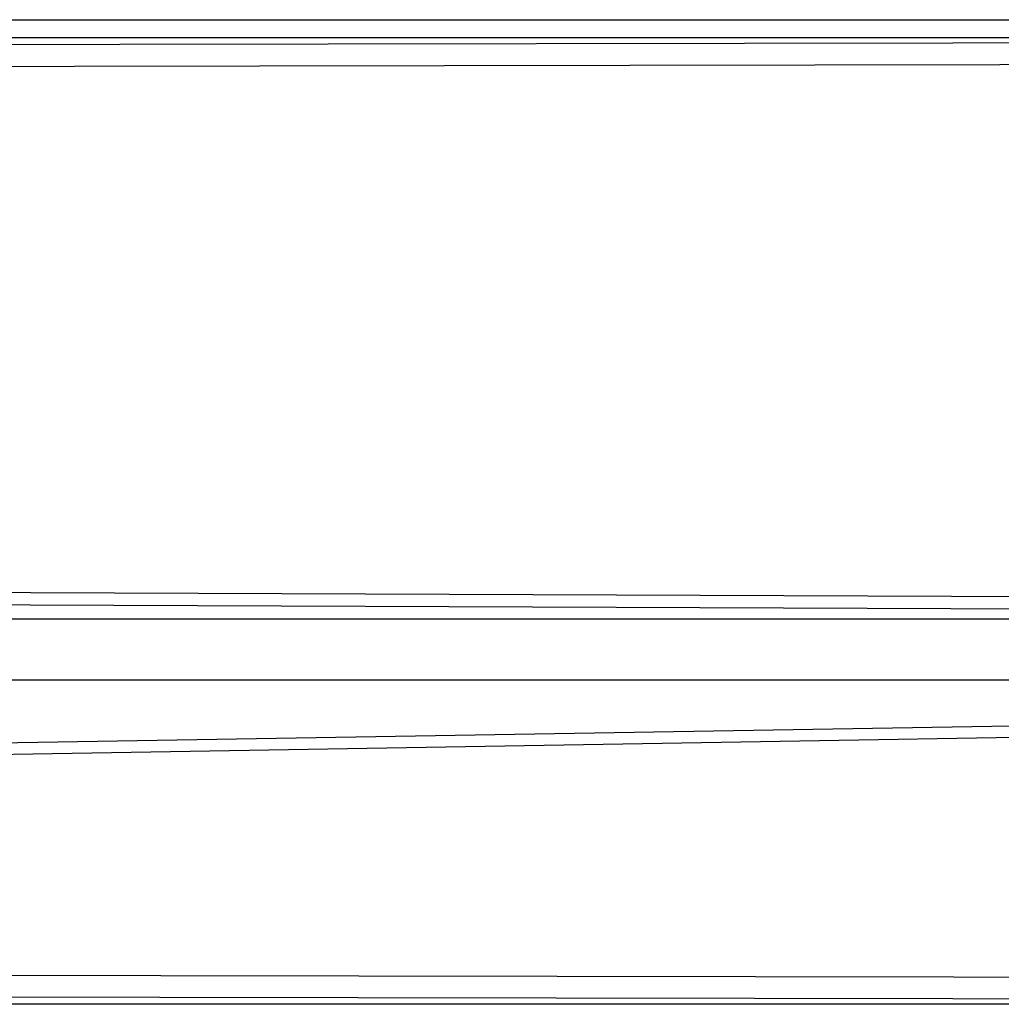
# Model space of a CAD drawing. Header units: millimetres. Extents: x 0 to 39025, y -31299 to 8400.
# Tile 350 of 382: x 14844 to 15000, y 4056 to 4212. Entities that reach past the tile are written whole.
import ezdxf

# ---------------------------------------------------------------- set-up
doc = ezdxf.new("R2010")
doc.units = ezdxf.units.MM

# ---------------------------------------------------------------- blocks, each defined once
blk = doc.blocks.new('Adapt 2 (spodaj)')
at = {"lineweight": 25}
for points in [[(40.6, 219.88), (40.6, 219.88), (945.6, 219.88), (945.6, 219.88)], [(40.6, 217.08), (40.6, 217.08), (945.6, 217.08), (945.6, 217.08)], [(609.27, 215.89), (609.27, 215.89), (872.87, 216.31), (872.87, 216.31)], [(873, 212.82), (873, 212.82), (609.43, 212.39), (609.43, 212.39)], [(555.08, 129.67), (555.08, 129.67), (873, 128.38), (873, 128.38)], [(872.93, 126.39), (872.93, 126.39), (554.99, 127.68), (554.99, 127.68)], [(881.21, 125.04), (881.21, 125.04), (500.48, 125.04), (500.48, 125.04)], [(881.15, 115.36), (881.15, 115.36), (500.59, 115.36), (500.59, 115.36)], [(586.67, 104.28), (586.67, 104.28), (872.93, 109.12), (872.93, 109.12)], [(873, 107.24), (873, 107.24), (586.76, 102.4), (586.76, 102.4)], [(650.23, 68.7), (650.23, 68.7), (869.89, 68.34), (869.89, 68.34)], [(870.49, 64.08), (870.49, 64.08), (47.45, 64.08), (47.45, 64.08)], [(869.73, 64.84), (869.73, 64.84), (650.07, 65.2), (650.07, 65.2)]]:
    blk.add_open_spline(points, degree=3, dxfattribs=at)

msp = doc.modelspace()

# ---------------------------------------------------------------- block references
at = {"color": 1}
msp.add_blockref('Adapt 2 (spodaj)', (14184.86, 3991.86), dxfattribs=at)

doc.saveas('drawing.dxf')
